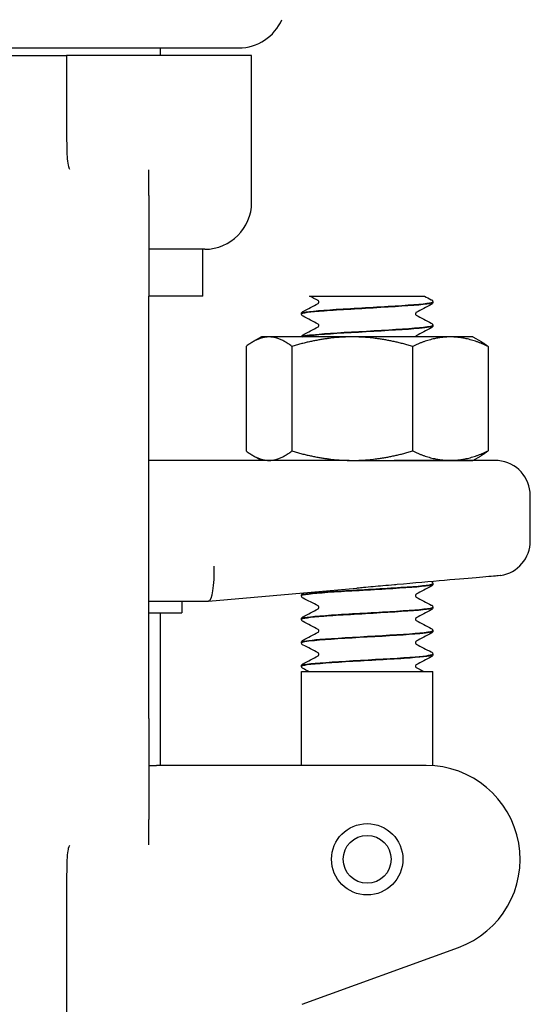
# Model space of a CAD drawing. Header units: inches. Extents: x 24 to 1128, y -69 to 748.
# Tile 517 of 656: x 751.32 to 752.68, y 305.03 to 307.66. Entities that reach past the tile are written whole.
import ezdxf

# ---------------------------------------------------------------- set-up
doc = ezdxf.new("R2010")
doc.units = ezdxf.units.IN
doc.header["$LTSCALE"] = 32
doc.header["$MEASUREMENT"] = 0
doc.layers.add('Visible (ANSI)', color=7, linetype='Continuous', lineweight=30)

msp = doc.modelspace()

# ---------------------------------------------------------------- linework, layer by layer
at = {"layer": 'Visible (ANSI)'}
for p, q in [((750.7389, 307.58267), (751.9056, 307.58267)), ((751.69722, 307.56267), (751.69722, 307.58267)), ((751.19722, 307.56267), (751.44722, 307.56267)), ((751.45338, 307.56267), (751.44722, 307.56267)), ((751.44722, 307.56267), (751.44722, 307.42871)), ((751.93972, 307.56267), (751.45338, 307.56267)), ((751.93972, 307.17117), (751.93972, 307.56267)), ((751.44722, 307.42871), (751.44722, 307.33622)), ((751.66597, 307.18976), (751.66597, 307.25785)), ((751.66597, 307.18976), (751.66597, 306.92117)), ((751.81472, 307.04617), (751.66597, 307.04617)), ((751.80972, 306.92117), (751.80972, 307.04617)), ((751.66597, 305.79617), (751.66597, 306.92117)), ((751.80972, 306.92117), (751.66597, 306.92117)), ((752.09412, 306.92117), (752.18168, 306.92117)), ((752.18168, 306.92117), (752.24758, 306.92117)), ((752.24758, 306.92117), (752.31339, 306.92117)), ((752.31339, 306.92117), (752.40023, 306.92117)), ((752.42222, 306.90519), (752.42222, 306.90581)), ((752.07222, 306.87391), (752.07222, 306.87453)), ((752.42222, 306.84263), (752.42222, 306.84325)), ((751.96572, 306.81267), (751.9439, 306.80007)), ((751.98598, 306.81267), (751.96572, 306.81267)), ((752.2074, 306.81267), (751.98598, 306.81267)), ((752.46864, 306.81267), (752.2074, 306.81267)), ((752.52872, 306.81267), (752.46864, 306.81267)), ((752.52872, 306.81267), (752.55055, 306.80007)), ((751.92545, 306.78753), (751.92545, 306.50881)), ((752.04651, 306.78753), (752.04651, 306.50881)), ((752.36829, 306.78753), (752.36829, 306.50881)), ((752.569, 306.78753), (752.569, 306.50881)), ((751.96572, 306.48367), (751.9439, 306.49627)), ((752.52872, 306.48367), (752.55055, 306.49627)), ((752.19936, 306.48367), (751.66597, 306.48367)), ((752.19936, 306.48367), (752.2074, 306.48367)), ((752.2074, 306.48367), (752.46864, 306.48367)), ((752.59632, 306.48327), (752.31921, 306.48327)), ((752.46864, 306.48367), (752.52872, 306.48367)), ((752.68147, 306.26958), (752.68147, 306.38992)), ((752.42222, 306.15444), (752.42222, 306.15506)), ((751.82439, 306.10868), (752.21981, 306.14328)), ((751.66597, 306.10867), (751.82422, 306.10867)), ((751.75347, 306.10867), (751.75347, 306.07742)), ((751.82439, 306.10868), (751.82422, 306.10867)), ((752.07222, 306.12316), (752.07222, 306.12378)), ((751.66597, 306.07742), (751.75347, 306.07742)), ((751.69722, 305.67117), (751.69722, 306.07742)), ((752.42222, 306.09188), (752.42222, 306.0925)), ((752.07222, 306.0606), (752.07222, 306.06122)), ((752.42222, 306.02932), (752.42222, 306.02994)), ((752.07222, 305.99803), (752.07222, 305.99866)), ((752.42222, 305.96675), (752.42222, 305.96737)), ((752.07222, 305.93547), (752.07222, 305.93609)), ((752.07222, 305.92117), (752.42222, 305.92117)), ((752.07222, 305.67117), (752.07222, 305.92117)), ((752.42222, 305.67053), (752.42222, 305.92117)), ((751.66597, 305.79617), (751.66597, 305.52758)), ((751.66597, 305.67117), (751.68632, 305.67117)), ((751.87114, 305.67117), (751.68632, 305.67117)), ((752.4044, 305.67117), (751.87114, 305.67117)), ((751.66597, 305.45949), (751.66597, 305.52758)), ((751.44722, 305.38112), (751.44722, 305.28863)), ((751.44722, 305.28863), (751.44722, 304.8614)), ((752.07414, 305.03492), (752.48991, 305.18625))]:
    msp.add_line(p, q, dxfattribs=at)
for radius in [0.095, 0.06375]:
    msp.add_circle((752.24722, 305.42117), radius, dxfattribs=at)
for centre, radius, start, end in [((751.9056, 307.70767), 0.125, 270, 336.42182), ((751.81472, 307.17117), 0.125, 270, 0), ((752.58772, 306.38992), 0.09375, 0, 84.74141), ((752.58772, 306.26958), 0.09375, 279.08773, 0), ((752.4044, 305.42117), 0.25, 290, 90)]:
    msp.add_arc(centre, radius, start, end, dxfattribs=at)
msp.add_ellipse((751.82013, 306.20242), major_axis=(0.00409, -0.09375), ratio=0.2058405, start_param=0.0089869, end_param=1.5618094, dxfattribs=at)
for points, knots in [([(751.44722, 307.33622), (751.44722, 307.32541), (751.44738, 307.31524), (751.44806, 307.29671), (751.44855, 307.28836), (751.45026, 307.27234), (751.45141, 307.26683), (751.45279, 307.26367), (751.4529, 307.26343), (751.45303, 307.26319)], [0, 0, 0, 0, 0.09469213, 0.09469213, 0.18700728, 0.18700728, 0.29404594, 0.29404594, 0.30156032, 0.30156032, 0.30156032, 0.30156032]), ([(751.45303, 307.26319), (751.45365, 307.26199), (751.4543, 307.26081), (751.45499, 307.25962), (751.45501, 307.25958), (751.45504, 307.25953)], [-0.020804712, -0.020804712, -0.020804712, -0.020804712, 0, 0, 0.000806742, 0.000806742, 0.000806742, 0.000806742]), ([(752.42195, 306.90584), (752.42209, 306.90478), (752.4193, 306.90371), (752.41346, 306.90265), (752.39651, 306.89956), (752.35424, 306.89648), (752.30282, 306.89339), (752.25142, 306.89031), (752.19209, 306.88722), (752.14753, 306.88414), (752.10299, 306.88105), (752.07426, 306.87797), (752.07233, 306.87488), (752.07226, 306.87477), (752.07223, 306.87465), (752.07223, 306.87453)], [1.5680873, 1.5680873, 1.5680873, 1.5680873, 1.888606, 1.888606, 1.888606, 2.8182842, 2.8182842, 2.8182842, 3.7476993, 3.7476993, 3.7476993, 4.6768539, 4.6768539, 4.6768539, 4.712389, 4.712389, 4.712389, 4.712389]), ([(752.07225, 306.87388), (752.07228, 306.87673), (752.0947, 306.87958), (752.13255, 306.88244), (752.17315, 306.88549), (752.23055, 306.88855), (752.28315, 306.89161), (752.33617, 306.89469), (752.38305, 306.89777), (752.4059, 306.90086), (752.41661, 306.9023), (752.42192, 306.90375), (752.4219, 306.90519)], [-10.9982833, -10.9982833, -10.9982833, -10.9982833, -10.1393382, -10.1393382, -10.1393382, -9.2180099, -9.2180099, -9.2180099, -8.289328, -8.289328, -8.289328, -7.8539816, -7.8539816, -7.8539816, -7.8539816]), ([(752.11856, 306.9055), (752.11856, 306.90671), (752.11806, 306.90783), (752.11727, 306.90891), (752.11698, 306.90912), (752.11677, 306.90927), (752.11674, 306.90929), (752.11674, 306.90929)], [0, 0, 0, 0, 0.02017106, 0.02017106, 0.036592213, 0.036592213, 0.045399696, 0.045399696, 0.045399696, 0.045399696]), ([(752.11676, 306.90173), (752.11683, 306.90176), (752.117, 306.90188), (752.11751, 306.90241), (752.11782, 306.9028), (752.11836, 306.90393), (752.11856, 306.90471), (752.11856, 306.9055)], [0.008751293, 0.008751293, 0.008751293, 0.008751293, 0.024017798, 0.024017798, 0.03673453, 0.03673453, 0.049915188, 0.049915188, 0.049915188, 0.049915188]), ([(752.41802, 306.91184), (752.41873, 306.91147), (752.41949, 306.91102), (752.42073, 306.90973), (752.42118, 306.90917), (752.42191, 306.90771), (752.42218, 306.90679), (752.42222, 306.90584)], [0, 0, 0, 0, 0.024898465, 0.024898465, 0.037820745, 0.037820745, 0.051208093, 0.051208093, 0.051208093, 0.051208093]), ([(752.42222, 306.90516), (752.42216, 306.90389), (752.42169, 306.90269), (752.42058, 306.90103), (752.41999, 306.90048), (752.41895, 306.89968), (752.41848, 306.8994), (752.41802, 306.89916)], [0, 0, 0, 0, 0.017960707, 0.017960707, 0.035135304, 0.035135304, 0.051182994, 0.051182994, 0.051182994, 0.051182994]), ([(752.07222, 306.87456), (752.07229, 306.87583), (752.07276, 306.87703), (752.07386, 306.87869), (752.07446, 306.87924), (752.0755, 306.88004), (752.07597, 306.88032), (752.07643, 306.88056)], [0, 0, 0, 0, 0.017960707, 0.017960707, 0.035135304, 0.035135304, 0.051182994, 0.051182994, 0.051182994, 0.051182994]), ([(752.07643, 306.86788), (752.07572, 306.86825), (752.07496, 306.8687), (752.07371, 306.86999), (752.07327, 306.87055), (752.07254, 306.87201), (752.07227, 306.87293), (752.07222, 306.87388)], [0, 0, 0, 0, 0.024898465, 0.024898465, 0.037820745, 0.037820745, 0.051208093, 0.051208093, 0.051208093, 0.051208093]), ([(752.37768, 306.87799), (752.37762, 306.87796), (752.37745, 306.87784), (752.37694, 306.87731), (752.37663, 306.87692), (752.37609, 306.87579), (752.37589, 306.87501), (752.37589, 306.87422)], [0.008751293, 0.008751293, 0.008751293, 0.008751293, 0.024017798, 0.024017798, 0.03673453, 0.03673453, 0.049915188, 0.049915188, 0.049915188, 0.049915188]), ([(752.37589, 306.87422), (752.37589, 306.87301), (752.37639, 306.87189), (752.37718, 306.87082), (752.37747, 306.8706), (752.37768, 306.87045), (752.37771, 306.87043), (752.37771, 306.87043)], [0, 0, 0, 0, 0.02017106, 0.02017106, 0.036592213, 0.036592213, 0.045399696, 0.045399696, 0.045399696, 0.045399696]), ([(752.42191, 306.84328), (752.42191, 306.84149), (752.4137, 306.83969), (752.3976, 306.8379), (752.36991, 306.83482), (752.31956, 306.83174), (752.26573, 306.82866), (752.21192, 306.82559), (752.15592, 306.82251), (752.11907, 306.81943), (752.09211, 306.81717), (752.07587, 306.81492), (752.07286, 306.81267)], [7.8512726, 7.8512726, 7.8512726, 7.8512726, 8.3909221, 8.3909221, 8.3909221, 9.318815, 9.318815, 9.318815, 10.2464637, 10.2464637, 10.2464637, 10.9251619, 10.9251619, 10.9251619, 10.9251619]), ([(752.07409, 306.81267), (752.07796, 306.81432), (752.08871, 306.81597), (752.10578, 306.81762), (752.13758, 306.82069), (752.19052, 306.82376), (752.24451, 306.82683), (752.2984, 306.8299), (752.35208, 306.83297), (752.38522, 306.83603), (752.40898, 306.83823), (752.4218, 306.84043), (752.42201, 306.84263)], [-17.1459793, -17.1459793, -17.1459793, -17.1459793, -16.649142, -16.649142, -16.649142, -15.7234774, -15.7234774, -15.7234774, -14.7994931, -14.7994931, -14.7994931, -14.1371669, -14.1371669, -14.1371669, -14.1371669]), ([(752.11856, 306.84294), (752.11856, 306.84415), (752.11806, 306.84527), (752.11727, 306.84634), (752.11698, 306.84656), (752.11677, 306.84671), (752.11674, 306.84673), (752.11674, 306.84673)], [0, 0, 0, 0, 0.02017106, 0.02017106, 0.036592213, 0.036592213, 0.045399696, 0.045399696, 0.045399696, 0.045399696]), ([(752.11676, 306.83917), (752.11683, 306.8392), (752.117, 306.83931), (752.11751, 306.83985), (752.11782, 306.84023), (752.11836, 306.84137), (752.11856, 306.84215), (752.11856, 306.84294)], [0.008751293, 0.008751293, 0.008751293, 0.008751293, 0.024017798, 0.024017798, 0.03673453, 0.03673453, 0.049915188, 0.049915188, 0.049915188, 0.049915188]), ([(752.41802, 306.84928), (752.41873, 306.84891), (752.41949, 306.84846), (752.42073, 306.84717), (752.42118, 306.84661), (752.42191, 306.84515), (752.42218, 306.84423), (752.42222, 306.84328)], [0, 0, 0, 0, 0.024898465, 0.024898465, 0.037820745, 0.037820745, 0.051208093, 0.051208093, 0.051208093, 0.051208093]), ([(752.42222, 306.8426), (752.42216, 306.84133), (752.42169, 306.84013), (752.42058, 306.83847), (752.41999, 306.83792), (752.41895, 306.83712), (752.41848, 306.83684), (752.41802, 306.8366)], [0, 0, 0, 0, 0.017960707, 0.017960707, 0.035135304, 0.035135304, 0.051182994, 0.051182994, 0.051182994, 0.051182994]), ([(752.0723, 306.81267), (752.07246, 306.81369), (752.07286, 306.81462), (752.07386, 306.81613), (752.07446, 306.81668), (752.0755, 306.81748), (752.07597, 306.81776), (752.07643, 306.818)], [0.003203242, 0.003203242, 0.003203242, 0.003203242, 0.017960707, 0.017960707, 0.035135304, 0.035135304, 0.051182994, 0.051182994, 0.051182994, 0.051182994]), ([(752.37768, 306.81543), (752.37762, 306.8154), (752.37745, 306.81528), (752.37694, 306.81475), (752.37663, 306.81436), (752.37621, 306.81348), (752.37608, 306.81309), (752.37599, 306.81267)], [0.008751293, 0.008751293, 0.008751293, 0.008751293, 0.024017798, 0.024017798, 0.03673453, 0.03673453, 0.044158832, 0.044158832, 0.044158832, 0.044158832]), ([(752.19936, 306.48367), (752.19968, 306.48367), (752.2, 306.48367), (752.24014, 306.48366), (752.27983, 306.48327), (752.31921, 306.48327)], [-0.00244603, -0.00244603, -0.00244603, -0.00244603, 0, 0, 0.30409051, 0.30409051, 0.30409051, 0.30409051]), ([(752.07229, 306.12313), (752.07224, 306.12354), (752.07263, 306.12395), (752.0735, 306.12436), (752.08, 306.12743), (752.11281, 306.1305), (752.1595, 306.13357), (752.20617, 306.13664), (752.26562, 306.13971), (752.31531, 306.14278), (752.36499, 306.14585), (752.40376, 306.14892), (752.41693, 306.15199), (752.42044, 306.1528), (752.42211, 306.15362), (752.42203, 306.15444)], [-86.396507, -86.396507, -86.396507, -86.396507, -86.2730121, -86.2730121, -86.2730121, -85.3480879, -85.3480879, -85.3480879, -84.4233738, -84.4233738, -84.4233738, -83.4988671, -83.4988671, -83.4988671, -83.2522053, -83.2522053, -83.2522053, -83.2522053]), ([(752.42217, 306.15509), (752.42222, 306.15474), (752.42193, 306.15439), (752.4213, 306.15404), (752.41574, 306.15096), (752.38361, 306.14788), (752.33715, 306.1448), (752.29075, 306.14172), (752.23116, 306.13864), (752.18108, 306.13556), (752.13105, 306.13249), (752.09169, 306.12941), (752.07796, 306.12634), (752.07416, 306.12549), (752.07235, 306.12463), (752.07243, 306.12378)], [76.966311, 76.966311, 76.966311, 76.966311, 77.0718173, 77.0718173, 77.0718173, 78.0001054, 78.0001054, 78.0001054, 78.927415, 78.927415, 78.927415, 79.8537889, 79.8537889, 79.8537889, 80.1106127, 80.1106127, 80.1106127, 80.1106127]), ([(752.60253, 306.177), (752.60253, 306.177), (752.60048, 306.17682), (752.58794, 306.17573), (752.571, 306.17425), (752.52202, 306.16998), (752.49043, 306.16722), (752.41542, 306.16067), (752.37242, 306.15691), (752.32705, 306.15293)], [1.2086674, 1.2086674, 1.2086674, 1.2086674, 1.3758839, 1.3758839, 1.7193458, 1.7193458, 2.0628667, 2.0628667, 2.4173808, 2.4173808, 2.4173808, 2.4173808]), ([(752.42222, 306.15441), (752.42216, 306.15314), (752.42169, 306.15194), (752.42058, 306.15028), (752.41999, 306.14973), (752.41895, 306.14893), (752.41848, 306.14865), (752.41802, 306.14841)], [0, 0, 0, 0, 0.017960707, 0.017960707, 0.035135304, 0.035135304, 0.051182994, 0.051182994, 0.051182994, 0.051182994]), ([(752.41834, 306.16092), (752.41896, 306.16058), (752.41961, 306.16014), (752.42073, 306.15898), (752.42118, 306.15842), (752.42191, 306.15696), (752.42218, 306.15604), (752.42222, 306.15509)], [0.003701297, 0.003701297, 0.003701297, 0.003701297, 0.024898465, 0.024898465, 0.037820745, 0.037820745, 0.051208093, 0.051208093, 0.051208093, 0.051208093]), ([(752.07222, 306.12381), (752.07229, 306.12508), (752.07276, 306.12628), (752.07386, 306.12794), (752.07446, 306.12849), (752.0755, 306.12929), (752.07597, 306.12957), (752.07643, 306.12981)], [0, 0, 0, 0, 0.017960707, 0.017960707, 0.035135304, 0.035135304, 0.051182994, 0.051182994, 0.051182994, 0.051182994]), ([(752.32705, 306.15293), (752.32466, 306.15273), (752.32226, 306.15251), (752.30958, 306.1514), (752.29926, 306.15047), (752.2718, 306.14798), (752.25463, 306.14639), (752.23217, 306.14437), (752.22694, 306.1439), (752.22107, 306.14339), (752.22044, 306.14333), (752.21981, 306.14328)], [0.05166308, 0.05166308, 0.05166308, 0.05166308, 0.07036558, 0.07036558, 0.15060424, 0.15060424, 0.28322209, 0.28322209, 0.32342002, 0.32342002, 0.3282584, 0.3282584, 0.3282584, 0.3282584]), ([(752.07643, 306.11713), (752.07572, 306.1175), (752.07496, 306.11795), (752.07371, 306.11924), (752.07327, 306.1198), (752.07254, 306.12126), (752.07227, 306.12218), (752.07222, 306.12313)], [0, 0, 0, 0, 0.024898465, 0.024898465, 0.037820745, 0.037820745, 0.051208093, 0.051208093, 0.051208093, 0.051208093]), ([(752.37768, 306.12724), (752.37762, 306.12721), (752.37745, 306.12709), (752.37694, 306.12656), (752.37663, 306.12617), (752.37609, 306.12504), (752.37589, 306.12426), (752.37589, 306.12347)], [0.008751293, 0.008751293, 0.008751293, 0.008751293, 0.024017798, 0.024017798, 0.03673453, 0.03673453, 0.049915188, 0.049915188, 0.049915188, 0.049915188]), ([(752.37589, 306.12347), (752.37589, 306.12226), (752.37639, 306.12114), (752.37718, 306.12007), (752.37747, 306.11985), (752.37768, 306.1197), (752.37771, 306.11968), (752.37771, 306.11968)], [0, 0, 0, 0, 0.02017106, 0.02017106, 0.036592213, 0.036592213, 0.045399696, 0.045399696, 0.045399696, 0.045399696]), ([(752.42197, 306.09253), (752.42211, 306.09153), (752.41965, 306.09053), (752.41448, 306.08953), (752.39866, 306.08647), (752.35776, 306.0834), (752.30722, 306.08034), (752.25671, 306.07728), (752.19775, 306.07423), (752.15254, 306.07117), (752.10635, 306.06804), (752.07567, 306.06492), (752.07251, 306.06179), (752.07232, 306.0616), (752.07223, 306.06141), (752.07224, 306.06122)], [83.2494963, 83.2494963, 83.2494963, 83.2494963, 83.5507651, 83.5507651, 83.5507651, 84.4730857, 84.4730857, 84.4730857, 85.3947182, 85.3947182, 85.3947182, 86.3362347, 86.3362347, 86.3362347, 86.393798, 86.393798, 86.393798, 86.393798]), ([(752.07225, 306.06057), (752.07231, 306.0634), (752.09435, 306.06623), (752.13171, 306.06906), (752.1723, 306.07213), (752.23001, 306.07521), (752.2829, 306.07828), (752.33579, 306.08136), (752.38261, 306.08443), (752.4056, 306.0875), (752.4165, 306.08896), (752.42192, 306.09042), (752.4219, 306.09188)], [-92.6796923, -92.6796923, -92.6796923, -92.6796923, -91.8271132, -91.8271132, -91.8271132, -90.9008742, -90.9008742, -90.9008742, -89.9748609, -89.9748609, -89.9748609, -89.5353906, -89.5353906, -89.5353906, -89.5353906]), ([(752.11856, 306.09219), (752.11856, 306.0934), (752.11806, 306.09452), (752.11727, 306.09559), (752.11698, 306.09581), (752.11677, 306.09596), (752.11674, 306.09598), (752.11674, 306.09598)], [0, 0, 0, 0, 0.02017106, 0.02017106, 0.036592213, 0.036592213, 0.045399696, 0.045399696, 0.045399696, 0.045399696]), ([(752.11676, 306.08842), (752.11683, 306.08845), (752.117, 306.08856), (752.11751, 306.0891), (752.11782, 306.08948), (752.11836, 306.09062), (752.11856, 306.0914), (752.11856, 306.09219)], [0.008751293, 0.008751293, 0.008751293, 0.008751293, 0.024017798, 0.024017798, 0.03673453, 0.03673453, 0.049915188, 0.049915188, 0.049915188, 0.049915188]), ([(752.41802, 306.09853), (752.41873, 306.09816), (752.41949, 306.09771), (752.42073, 306.09642), (752.42118, 306.09586), (752.42191, 306.0944), (752.42218, 306.09348), (752.42222, 306.09253)], [0, 0, 0, 0, 0.024898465, 0.024898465, 0.037820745, 0.037820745, 0.051208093, 0.051208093, 0.051208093, 0.051208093]), ([(752.42222, 306.09185), (752.42216, 306.09058), (752.42169, 306.08938), (752.42058, 306.08772), (752.41999, 306.08717), (752.41895, 306.08637), (752.41848, 306.08609), (752.41802, 306.08585)], [0, 0, 0, 0, 0.017960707, 0.017960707, 0.035135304, 0.035135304, 0.051182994, 0.051182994, 0.051182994, 0.051182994]), ([(752.07222, 306.06125), (752.07229, 306.06252), (752.07276, 306.06372), (752.07386, 306.06538), (752.07446, 306.06593), (752.0755, 306.06673), (752.07597, 306.06701), (752.07643, 306.06725)], [0, 0, 0, 0, 0.017960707, 0.017960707, 0.035135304, 0.035135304, 0.051182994, 0.051182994, 0.051182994, 0.051182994]), ([(752.07643, 306.05456), (752.07572, 306.05494), (752.07496, 306.05539), (752.07371, 306.05668), (752.07327, 306.05724), (752.07254, 306.0587), (752.07227, 306.05962), (752.07222, 306.06057)], [0, 0, 0, 0, 0.024898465, 0.024898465, 0.037820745, 0.037820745, 0.051208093, 0.051208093, 0.051208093, 0.051208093]), ([(752.37768, 306.06468), (752.37762, 306.06465), (752.37745, 306.06453), (752.37694, 306.064), (752.37663, 306.06361), (752.37609, 306.06247), (752.37589, 306.0617), (752.37589, 306.06091)], [0.008751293, 0.008751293, 0.008751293, 0.008751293, 0.024017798, 0.024017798, 0.03673453, 0.03673453, 0.049915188, 0.049915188, 0.049915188, 0.049915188]), ([(752.37589, 306.06091), (752.37589, 306.0597), (752.37639, 306.05858), (752.37718, 306.0575), (752.37747, 306.05729), (752.37768, 306.05714), (752.37771, 306.05712), (752.37771, 306.05712)], [0, 0, 0, 0, 0.02017106, 0.02017106, 0.036592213, 0.036592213, 0.045399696, 0.045399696, 0.045399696, 0.045399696]), ([(752.4219, 306.02996), (752.42192, 306.02822), (752.41413, 306.02647), (752.39877, 306.02472), (752.37176, 306.02165), (752.32202, 306.01858), (752.26842, 306.01551), (752.21492, 306.01244), (752.15883, 306.00937), (752.12137, 306.00631), (752.09024, 306.00376), (752.07258, 306.00121), (752.07232, 305.99866)], [89.5326816, 89.5326816, 89.5326816, 89.5326816, 90.0591077, 90.0591077, 90.0591077, 90.9847722, 90.9847722, 90.9847722, 91.9087566, 91.9087566, 91.9087566, 92.6769833, 92.6769833, 92.6769833, 92.6769833]), ([(752.07246, 305.99801), (752.07256, 306.00015), (752.08458, 306.00229), (752.10715, 306.00444), (752.1396, 306.00752), (752.19309, 306.0106), (752.24721, 306.01367), (752.30133, 306.01675), (752.3548, 306.01983), (752.38725, 306.02291), (752.40976, 306.02505), (752.42179, 306.02718), (752.42199, 306.02932)], [-98.9628776, -98.9628776, -98.9628776, -98.9628776, -98.3173276, -98.3173276, -98.3173276, -97.3894346, -97.3894346, -97.3894346, -96.461786, -96.461786, -96.461786, -95.8185759, -95.8185759, -95.8185759, -95.8185759]), ([(752.11856, 306.02963), (752.11856, 306.03083), (752.11806, 306.03195), (752.11727, 306.03303), (752.11698, 306.03324), (752.11677, 306.0334), (752.11674, 306.03341), (752.11674, 306.03341)], [0, 0, 0, 0, 0.02017106, 0.02017106, 0.036592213, 0.036592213, 0.045399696, 0.045399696, 0.045399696, 0.045399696]), ([(752.11676, 306.02585), (752.11683, 306.02589), (752.117, 306.026), (752.11751, 306.02654), (752.11782, 306.02692), (752.11836, 306.02806), (752.11856, 306.02884), (752.11856, 306.02963)], [0.008751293, 0.008751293, 0.008751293, 0.008751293, 0.024017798, 0.024017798, 0.03673453, 0.03673453, 0.049915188, 0.049915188, 0.049915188, 0.049915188]), ([(752.41802, 306.03597), (752.41873, 306.0356), (752.41949, 306.03514), (752.42073, 306.03386), (752.42118, 306.03329), (752.42191, 306.03184), (752.42218, 306.03092), (752.42222, 306.02996)], [0, 0, 0, 0, 0.024898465, 0.024898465, 0.037820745, 0.037820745, 0.051208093, 0.051208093, 0.051208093, 0.051208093]), ([(752.42222, 306.02929), (752.42216, 306.02801), (752.42169, 306.02681), (752.42058, 306.02515), (752.41999, 306.02461), (752.41895, 306.02381), (752.41848, 306.02352), (752.41802, 306.02328)], [0, 0, 0, 0, 0.017960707, 0.017960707, 0.035135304, 0.035135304, 0.051182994, 0.051182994, 0.051182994, 0.051182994]), ([(752.07222, 305.99868), (752.07229, 305.99996), (752.07276, 306.00116), (752.07386, 306.00282), (752.07446, 306.00336), (752.0755, 306.00417), (752.07597, 306.00445), (752.07643, 306.00469)], [0, 0, 0, 0, 0.017960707, 0.017960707, 0.035135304, 0.035135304, 0.051182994, 0.051182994, 0.051182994, 0.051182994]), ([(752.07643, 305.992), (752.07572, 305.99238), (752.07496, 305.99283), (752.07371, 305.99412), (752.07327, 305.99468), (752.07254, 305.99614), (752.07227, 305.99706), (752.07222, 305.99801)], [0, 0, 0, 0, 0.024898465, 0.024898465, 0.037820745, 0.037820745, 0.051208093, 0.051208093, 0.051208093, 0.051208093]), ([(752.37768, 306.00212), (752.37762, 306.00208), (752.37745, 306.00197), (752.37694, 306.00143), (752.37663, 306.00105), (752.37609, 305.99991), (752.37589, 305.99913), (752.37589, 305.99835)], [0.008751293, 0.008751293, 0.008751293, 0.008751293, 0.024017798, 0.024017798, 0.03673453, 0.03673453, 0.049915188, 0.049915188, 0.049915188, 0.049915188]), ([(752.37589, 305.99835), (752.37589, 305.99714), (752.37639, 305.99602), (752.37718, 305.99494), (752.37747, 305.99473), (752.37768, 305.99458), (752.37771, 305.99456), (752.37771, 305.99456)], [0, 0, 0, 0, 0.02017106, 0.02017106, 0.036592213, 0.036592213, 0.045399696, 0.045399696, 0.045399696, 0.045399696]), ([(752.11856, 305.96706), (752.11856, 305.96827), (752.11806, 305.96939), (752.11727, 305.97047), (752.11698, 305.97068), (752.11677, 305.97083), (752.11674, 305.97085), (752.11674, 305.97085)], [0, 0, 0, 0, 0.02017106, 0.02017106, 0.036592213, 0.036592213, 0.045399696, 0.045399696, 0.045399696, 0.045399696]), ([(752.41802, 305.97341), (752.41873, 305.97303), (752.41949, 305.97258), (752.42073, 305.97129), (752.42118, 305.97073), (752.42191, 305.96927), (752.42218, 305.96835), (752.42222, 305.9674)], [0, 0, 0, 0, 0.024898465, 0.024898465, 0.037820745, 0.037820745, 0.051208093, 0.051208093, 0.051208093, 0.051208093]), ([(752.07256, 305.93545), (752.07246, 305.93686), (752.07747, 305.93828), (752.0877, 305.93969), (752.11, 305.94278), (752.15652, 305.94586), (752.20948, 305.94895), (752.26242, 305.95203), (752.32052, 305.95512), (752.36156, 305.9582), (752.39949, 305.96105), (752.42201, 305.9639), (752.4222, 305.96675)], [-105.2460629, -105.2460629, -105.2460629, -105.2460629, -104.8196437, -104.8196437, -104.8196437, -103.8899654, -103.8899654, -103.8899654, -102.9605503, -102.9605503, -102.9605503, -102.1017612, -102.1017612, -102.1017612, -102.1017612]), ([(752.42211, 305.9674), (752.42196, 305.9649), (752.40518, 305.9624), (752.37523, 305.9599), (752.33858, 305.95685), (752.28307, 305.95379), (752.2296, 305.95073), (752.1757, 305.94765), (752.12515, 305.94456), (752.09724, 305.94148), (752.08097, 305.93969), (752.07261, 305.93789), (752.07253, 305.93609)], [95.8158669, 95.8158669, 95.8158669, 95.8158669, 96.5689115, 96.5689115, 96.5689115, 97.4902398, 97.4902398, 97.4902398, 98.4189217, 98.4189217, 98.4189217, 98.9601686, 98.9601686, 98.9601686, 98.9601686]), ([(752.11676, 305.96329), (752.11683, 305.96333), (752.117, 305.96344), (752.11751, 305.96398), (752.11782, 305.96436), (752.11836, 305.9655), (752.11856, 305.96628), (752.11856, 305.96706)], [0.008751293, 0.008751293, 0.008751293, 0.008751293, 0.024017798, 0.024017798, 0.03673453, 0.03673453, 0.049915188, 0.049915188, 0.049915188, 0.049915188]), ([(752.42222, 305.96673), (752.42216, 305.96545), (752.42169, 305.96425), (752.42058, 305.96259), (752.41999, 305.96205), (752.41895, 305.96124), (752.41848, 305.96096), (752.41802, 305.96072)], [0, 0, 0, 0, 0.017960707, 0.017960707, 0.035135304, 0.035135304, 0.051182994, 0.051182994, 0.051182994, 0.051182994]), ([(752.07222, 305.93612), (752.07229, 305.9374), (752.07276, 305.9386), (752.07386, 305.94026), (752.07446, 305.9408), (752.0755, 305.9416), (752.07597, 305.94189), (752.07643, 305.94213)], [0, 0, 0, 0, 0.017960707, 0.017960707, 0.035135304, 0.035135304, 0.051182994, 0.051182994, 0.051182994, 0.051182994]), ([(752.07643, 305.92944), (752.07572, 305.92981), (752.07496, 305.93027), (752.07371, 305.93155), (752.07327, 305.93212), (752.07254, 305.93357), (752.07227, 305.93449), (752.07222, 305.93545)], [0, 0, 0, 0, 0.024898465, 0.024898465, 0.037820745, 0.037820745, 0.051208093, 0.051208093, 0.051208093, 0.051208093]), ([(752.37768, 305.93956), (752.37762, 305.93952), (752.37745, 305.93941), (752.37694, 305.93887), (752.37663, 305.93849), (752.37609, 305.93735), (752.37589, 305.93657), (752.37589, 305.93578)], [0.008751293, 0.008751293, 0.008751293, 0.008751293, 0.024017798, 0.024017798, 0.03673453, 0.03673453, 0.049915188, 0.049915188, 0.049915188, 0.049915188]), ([(752.37589, 305.93578), (752.37589, 305.93458), (752.37639, 305.93346), (752.37718, 305.93238), (752.37747, 305.93216), (752.37768, 305.93201), (752.37771, 305.932), (752.37771, 305.932)], [0, 0, 0, 0, 0.02017106, 0.02017106, 0.036592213, 0.036592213, 0.045399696, 0.045399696, 0.045399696, 0.045399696]), ([(751.45303, 305.45415), (751.45276, 305.45364), (751.45256, 305.45313), (751.45033, 305.44729), (751.44852, 305.43443), (751.44737, 305.40131), (751.44722, 305.39151), (751.44722, 305.38112)], [0.01027275, 0.01027275, 0.01027275, 0.01027275, 0.01655356, 0.01655356, 0.11390533, 0.11390533, 0.15067112, 0.15067112, 0.15067112, 0.15067112]), ([(751.45504, 305.45781), (751.45501, 305.45776), (751.45499, 305.45772), (751.4543, 305.45653), (751.45365, 305.45535), (751.45303, 305.45415)], [-0.369912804, -0.369912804, -0.369912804, -0.369912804, -0.369497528, -0.369497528, -0.358790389, -0.358790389, -0.358790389, -0.358790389])]:
    msp.add_open_spline(points, degree=3, knots=knots, dxfattribs=at)
for points in [[(752.11675, 306.90929), (752.10921, 306.91325), (752.10166, 306.91721), (752.09412, 306.92117)], [(752.40023, 306.92117), (752.40615, 306.91806), (752.41208, 306.91495), (752.41802, 306.91184)], [(752.07643, 306.88056), (752.08988, 306.88761), (752.10333, 306.89466), (752.11676, 306.90173)], [(752.41802, 306.89916), (752.40457, 306.89211), (752.39112, 306.88506), (752.37768, 306.87799)], [(752.11675, 306.84672), (752.10332, 306.85379), (752.08988, 306.86084), (752.07643, 306.86788)], [(752.3777, 306.87044), (752.39113, 306.86337), (752.40457, 306.85632), (752.41802, 306.84928)], [(752.07643, 306.818), (752.08988, 306.82505), (752.10333, 306.8321), (752.11676, 306.83917)], [(752.41802, 306.8366), (752.40457, 306.82955), (752.39112, 306.8225), (752.37768, 306.81543)], [(752.39939, 306.48367), (752.39964, 306.48354), (752.39989, 306.48341), (752.40014, 306.48327)], [(752.07643, 306.12981), (752.07714, 306.13018), (752.07784, 306.13055), (752.07854, 306.13092)], [(752.41802, 306.14841), (752.40457, 306.14136), (752.39112, 306.13431), (752.37768, 306.12724)], [(752.11675, 306.09597), (752.10332, 306.10304), (752.08988, 306.11009), (752.07643, 306.11713)], [(752.3777, 306.11969), (752.39113, 306.11262), (752.40457, 306.10557), (752.41802, 306.09853)], [(752.07643, 306.06725), (752.08988, 306.0743), (752.10333, 306.08135), (752.11676, 306.08842)], [(752.41802, 306.08585), (752.40457, 306.0788), (752.39112, 306.07175), (752.37768, 306.06468)], [(752.11675, 306.03341), (752.10332, 306.04047), (752.08988, 306.04752), (752.07643, 306.05456)], [(752.3777, 306.05712), (752.39113, 306.05006), (752.40457, 306.04301), (752.41802, 306.03597)], [(752.07643, 306.00469), (752.08988, 306.01173), (752.10333, 306.01878), (752.11676, 306.02585)], [(752.41802, 306.02328), (752.40457, 306.01624), (752.39112, 306.00919), (752.37768, 306.00212)], [(752.11675, 305.97085), (752.10332, 305.97791), (752.08988, 305.98496), (752.07643, 305.992)], [(752.3777, 305.99456), (752.39113, 305.9875), (752.40457, 305.98045), (752.41802, 305.97341)], [(752.07643, 305.94213), (752.08988, 305.94917), (752.10333, 305.95622), (752.11676, 305.96329)], [(752.41802, 305.96072), (752.40457, 305.95368), (752.39112, 305.94662), (752.37768, 305.93956)], [(752.09221, 305.92117), (752.08695, 305.92393), (752.08169, 305.92668), (752.07643, 305.92944)], [(752.3777, 305.932), (752.38457, 305.92839), (752.39145, 305.92478), (752.39832, 305.92117)]]:
    msp.add_open_spline(points, degree=3, dxfattribs=at)
for points, weights in [([(751.98598, 306.81267), (751.95788, 306.81267), (751.92545, 306.78753)], [1, 1.0379548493, 1]), ([(752.04651, 306.78753), (752.01407, 306.81267), (751.98598, 306.81267)], [1, 1.0379548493, 1]), ([(752.2074, 306.81267), (752.13273, 306.81267), (752.04651, 306.78753)], [1, 1.0379548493, 1]), ([(752.36829, 306.78753), (752.28207, 306.81267), (752.2074, 306.81267)], [1, 1.0379548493, 1]), ([(752.46864, 306.81267), (752.42207, 306.81267), (752.36829, 306.78753)], [1, 1.0379548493, 1]), ([(752.569, 306.78753), (752.51522, 306.81267), (752.46864, 306.81267)], [1, 1.0379548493, 1]), ([(752.55055, 306.80007), (752.55946, 306.79493), (752.569, 306.78753)], [1.01552166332, 1.01087918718, 1]), ([(751.92545, 306.50881), (751.95788, 306.48367), (751.98598, 306.48367)], [1, 1.0379548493, 1]), ([(751.98598, 306.48367), (752.01407, 306.48367), (752.04651, 306.50881)], [1, 1.0379548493, 1]), ([(752.04651, 306.50881), (752.13273, 306.48367), (752.2074, 306.48367)], [1, 1.0379548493, 1]), ([(752.2074, 306.48367), (752.28207, 306.48367), (752.36829, 306.50881)], [1, 1.0379548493, 1]), ([(752.36829, 306.50881), (752.42207, 306.48367), (752.46864, 306.48367)], [1, 1.0379548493, 1]), ([(752.46864, 306.48367), (752.51522, 306.48367), (752.569, 306.50881)], [1, 1.0379548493, 1]), ([(752.569, 306.50881), (752.55946, 306.50141), (752.55055, 306.49627)], [1, 1.01087918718, 1.01552166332])]:
    msp.add_rational_spline(points, weights, degree=2, dxfattribs=at)

doc.saveas('drawing.dxf')
